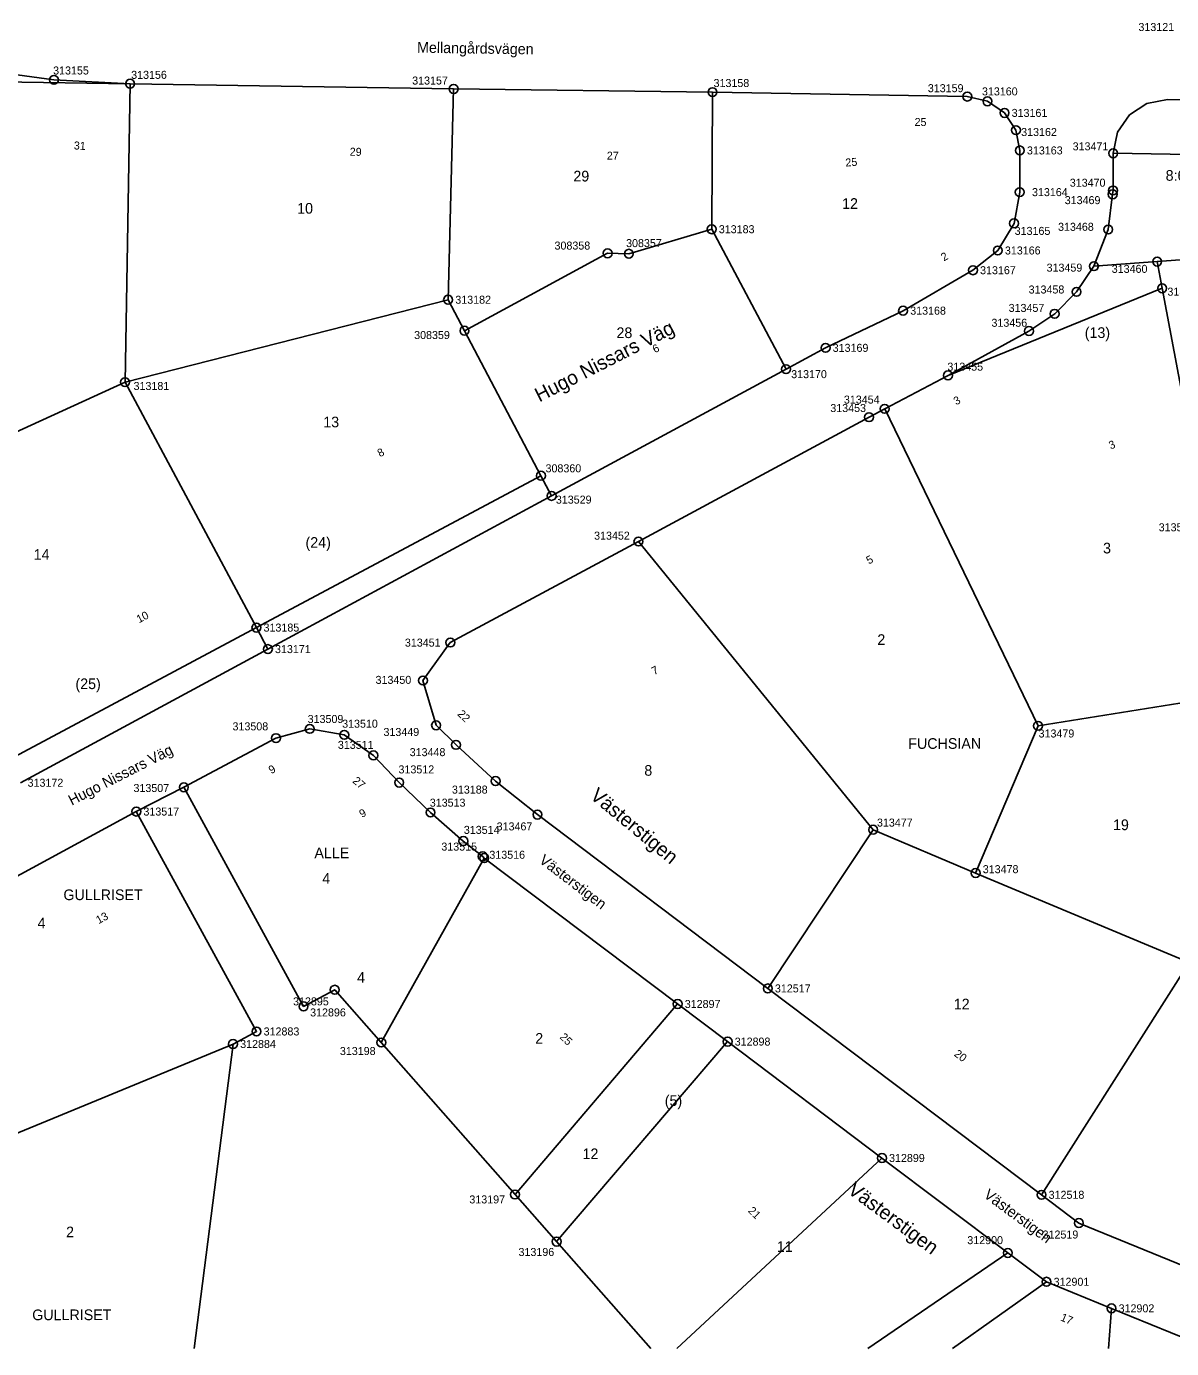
# Model space of a CAD drawing. Extents: x 141995 to 152570, y 6580184 to 6586000.
# Drawn here: x 142619.1 to 142748, y 6585000 to 6585148.7 of the extents above; entities that cross this region are included whole.
import ezdxf

# ---------------------------------------------------------------- set-up
doc = ezdxf.new("R2010")
doc.units = 0
for name, color, linetype in [('Level 10', 7, 'Continuous'), ('Level 13', 7, 'Continuous'), ('Level 40', 7, 'Continuous'), ('Level 42', 7, 'Continuous'), ('Level 43', 7, 'Continuous'), ('Level 5', 7, 'Continuous'), ('Level 50', 7, 'Continuous'), ('Level 51', 7, 'Continuous'), ('Level 52', 7, 'Continuous'), ('Level 53', 7, 'Continuous'), ('Level 54', 7, 'Continuous'), ('Level 55', 7, 'Continuous'), ('Level 58', 7, 'Continuous'), ('Level 59', 7, 'Continuous'), ('Level 6', 7, 'Continuous'), ('Level 7', 7, 'Continuous'), ('Level 9', 7, 'Continuous')]:
    doc.layers.add(name, color=color, linetype=linetype)

msp = doc.modelspace()

# ---------------------------------------------------------------- linework, layer by layer
at = {"layer": 'Level 10'}
for centre in [(142622.24, 6585142.68), (142630.81, 6585142.24), (142667.2, 6585141.66), (142696.32, 6585141.3), (142724.98, 6585140.8), (142727.25, 6585140.27), (142729.17, 6585138.96), (142730.45, 6585137.02), (142730.89, 6585134.74), (142741.39, 6585134.42), (142741.38, 6585130.24), (142730.88, 6585130.05), (142741.33, 6585129.81), (142696.23, 6585125.88), (142730.24, 6585126.54), (142740.83, 6585125.85), (142684.52, 6585123.17), (142686.91, 6585123.12), (142728.41, 6585123.49), (142739.22, 6585121.72), (142746.34, 6585122.24), (142725.62, 6585121.27), (142737.27, 6585118.84), (142746.9, 6585119.24), (142666.58, 6585117.95), (142717.76, 6585116.72), (142734.81, 6585116.37), (142668.42, 6585114.47), (142731.92, 6585114.43), (142709.04, 6585112.54), (142704.59, 6585110.14), (142722.81, 6585109.44), (142630.24, 6585108.68), (142715.69, 6585105.68), (142713.93, 6585104.74), (142677.02, 6585098.16), (142678.22, 6585095.89), (142687.99, 6585090.76), (142645.02, 6585081.08), (142646.31, 6585078.66), (142666.83, 6585079.4), (142663.75, 6585075.13), (142651.02, 6585069.69), (142665.23, 6585070.09), (142732.94, 6585070.03), (142647.22, 6585068.65), (142654.9, 6585069.02), (142667.47, 6585067.89), (142658.18, 6585066.71), (142661.08, 6585063.65), (142671.92, 6585063.82), (142636.86, 6585063.12), (142631.51, 6585060.39), (142664.6, 6585060.29), (142676.63, 6585060.05), (142714.39, 6585058.35), (142668.29, 6585057.08), (142670.47, 6585055.35), (142670.64, 6585055.16), (142725.92, 6585053.48), (142653.83, 6585040.35), (142702.54, 6585040.5), (142650.32, 6585038.48), (142692.4, 6585038.75), (142645.03, 6585035.66), (142642.39, 6585034.25), (142659.06, 6585034.42), (142698.02, 6585034.52), (142715.38, 6585021.43), (142674.11, 6585017.32), (142733.33, 6585017.29), (142737.53, 6585014.12), (142678.79, 6585012.03), (142729.54, 6585010.75), (142733.89, 6585007.51), (142741.2, 6585004.52)]:
    msp.add_circle(centre, 0.5, dxfattribs=at)
at = {"layer": 'Level 13'}
for points in [[(142743.21, 6585138.74), (142745.17, 6585140.02)], [(142745.17, 6585140.02), (142747.5, 6585140.46)], [(142747.5, 6585140.46), (142749.11, 6585140.44)], [(142741.87, 6585136.78), (142743.21, 6585138.74)], [(142741.39, 6585134.42), (142741.87, 6585136.78)], [(142631.51, 6585060.39), (142636.86, 6585063.12)]]:
    msp.add_lwpolyline(points, dxfattribs=at)
at = {"layer": 'Level 5'}
for points in [[(142603.99, 6585142.65), (142630.81, 6585142.24)], [(142630.81, 6585142.24), (142667.2, 6585141.66)], [(142667.2, 6585141.66), (142696.32, 6585141.3)], [(142696.32, 6585141.3), (142724.98, 6585140.8)], [(142724.98, 6585140.8), (142727.25, 6585140.27)], [(142727.25, 6585140.27), (142729.17, 6585138.96)], [(142729.17, 6585138.96), (142730.45, 6585137.02)], [(142730.45, 6585137.02), (142730.89, 6585134.74)], [(142730.89, 6585134.74), (142730.88, 6585130.05)], [(142730.88, 6585130.05), (142730.24, 6585126.54)], [(142730.24, 6585126.54), (142728.41, 6585123.49)], [(142728.41, 6585123.49), (142725.62, 6585121.27)], [(142756.21, 6585122.96), (142746.34, 6585122.24)], [(142746.9, 6585119.24), (142746.34, 6585122.24)], [(142725.62, 6585121.27), (142717.76, 6585116.72)], [(142722.81, 6585109.44), (142746.9, 6585119.24)], [(142717.76, 6585116.72), (142709.04, 6585112.54)], [(142709.04, 6585112.54), (142704.59, 6585110.14)], [(142704.59, 6585110.14), (142678.22, 6585095.89)], [(142715.69, 6585105.68), (142722.81, 6585109.44)], [(142713.93, 6585104.74), (142715.69, 6585105.68)], [(142687.99, 6585090.76), (142713.93, 6585104.74)], [(142677.02, 6585098.16), (142645.02, 6585081.08)], [(142678.22, 6585095.89), (142677.02, 6585098.16)], [(142666.83, 6585079.4), (142687.99, 6585090.76)], [(142645.02, 6585081.08), (142616.69, 6585065.95)], [(142663.75, 6585075.13), (142666.83, 6585079.4)], [(142665.23, 6585070.09), (142663.75, 6585075.13)], [(142667.47, 6585067.89), (142665.23, 6585070.09)], [(142636.86, 6585063.12), (142647.22, 6585068.65)], [(142647.22, 6585068.65), (142651.02, 6585069.69)], [(142651.02, 6585069.69), (142654.9, 6585069.02)], [(142654.9, 6585069.02), (142658.18, 6585066.71)], [(142671.92, 6585063.82), (142667.47, 6585067.89)], [(142658.18, 6585066.71), (142661.08, 6585063.65)], [(142636.86, 6585063.12), (142650.32, 6585038.48)], [(142661.08, 6585063.65), (142664.6, 6585060.29)], [(142676.63, 6585060.05), (142671.92, 6585063.82)], [(142631.51, 6585060.39), (142596.88, 6585041.62)], [(142631.51, 6585060.39), (142645.03, 6585035.66)], [(142664.6, 6585060.29), (142668.29, 6585057.08)], [(142676.63, 6585060.05), (142702.54, 6585040.5)], [(142668.29, 6585057.08), (142670.47, 6585055.35)], [(142670.47, 6585055.35), (142670.64, 6585055.16)], [(142670.64, 6585055.16), (142692.4, 6585038.75)], [(142653.83, 6585040.35), (142650.32, 6585038.48)], [(142659.06, 6585034.42), (142653.83, 6585040.35)], [(142733.33, 6585017.29), (142702.54, 6585040.5)], [(142692.4, 6585038.75), (142698.02, 6585034.52)], [(142645.03, 6585035.66), (142642.39, 6585034.25)], [(142642.39, 6585034.25), (142638.01, 6585000)], [(142674.11, 6585017.32), (142659.06, 6585034.42)], [(142698.02, 6585034.52), (142715.38, 6585021.43)], [(142715.38, 6585021.43), (142729.54, 6585010.75)], [(142678.79, 6585012.03), (142674.11, 6585017.32)], [(142737.53, 6585014.12), (142733.33, 6585017.29)], [(142762.42, 6585003.95), (142737.53, 6585014.12)], [(142689.39, 6585000), (142678.79, 6585012.03)], [(142729.54, 6585010.75), (142713.78, 6585000)], [(142723.3, 6585000), (142733.89, 6585007.51)], [(142733.89, 6585007.51), (142741.2, 6585004.52)], [(142741.2, 6585004.52), (142752.26, 6585000)]]:
    msp.add_lwpolyline(points, dxfattribs=at)
at = {"layer": 'Level 6'}
for points in [[(142618.48, 6585063.63), (142646.31, 6585078.66), (142678.22, 6585095.89), (142704.59, 6585110.14), (142709.04, 6585112.54), (142717.76, 6585116.72), (142725.62, 6585121.27), (142728.41, 6585123.49), (142730.24, 6585126.54), (142730.88, 6585130.05), (142730.89, 6585134.74), (142730.45, 6585137.02), (142729.17, 6585138.96), (142727.25, 6585140.27), (142724.98, 6585140.8), (142696.32, 6585141.3), (142667.2, 6585141.66), (142630.81, 6585142.24), (142622.24, 6585142.68), (142614.19, 6585143.75)], [(142756.39, 6585134.18), (142741.39, 6585134.42), (142741.38, 6585130.24), (142741.33, 6585129.81), (142740.83, 6585125.85), (142739.22, 6585121.72), (142737.27, 6585118.84), (142734.81, 6585116.37), (142731.92, 6585114.43), (142722.81, 6585109.44), (142715.69, 6585105.68), (142713.93, 6585104.74), (142687.99, 6585090.76), (142666.83, 6585079.4), (142663.75, 6585075.13), (142665.23, 6585070.09), (142667.47, 6585067.89), (142671.92, 6585063.82), (142676.63, 6585060.05), (142702.54, 6585040.5), (142733.33, 6585017.29), (142737.53, 6585014.12), (142762.42, 6585003.95)], [(142752.26, 6585000), (142741.2, 6585004.52), (142733.89, 6585007.51), (142729.54, 6585010.75), (142715.38, 6585021.43), (142698.02, 6585034.52), (142692.4, 6585038.75), (142670.64, 6585055.16), (142670.47, 6585055.35), (142668.29, 6585057.08), (142664.6, 6585060.29), (142661.08, 6585063.65), (142658.18, 6585066.71), (142654.9, 6585069.02), (142651.02, 6585069.69), (142647.22, 6585068.65), (142636.86, 6585063.12), (142650.32, 6585038.48), (142653.83, 6585040.35), (142659.06, 6585034.42), (142674.11, 6585017.32), (142678.79, 6585012.03), (142689.39, 6585000)], [(142638.01, 6585000), (142642.39, 6585034.25), (142645.03, 6585035.66), (142631.51, 6585060.39), (142596.88, 6585041.62), (142593.75, 6585038.8), (142592.25, 6585034.86), (142592.7, 6585030.68), (142597.96, 6585015.93), (142603.65, 6585000)]]:
    msp.add_lwpolyline(points, dxfattribs=at)
at = {"layer": 'Level 7'}
for points in [[(142630.81, 6585142.24), (142630.24, 6585108.68)], [(142666.58, 6585117.95), (142667.2, 6585141.66)], [(142696.23, 6585125.88), (142696.32, 6585141.3)], [(142741.38, 6585130.24), (142741.39, 6585134.42)], [(142741.39, 6585134.42), (142756.39, 6585134.18)], [(142740.83, 6585125.85), (142741.33, 6585129.81)], [(142741.33, 6585129.81), (142741.38, 6585130.24)], [(142686.91, 6585123.12), (142696.23, 6585125.88)], [(142696.23, 6585125.88), (142704.59, 6585110.14)], [(142739.22, 6585121.72), (142740.83, 6585125.85)], [(142668.42, 6585114.47), (142684.52, 6585123.17)], [(142684.52, 6585123.17), (142686.91, 6585123.12)], [(142746.34, 6585122.24), (142739.22, 6585121.72)], [(142751.91, 6585092.59), (142746.9, 6585119.24)], [(142630.24, 6585108.68), (142666.58, 6585117.95)], [(142668.42, 6585114.47), (142666.58, 6585117.95)], [(142677.02, 6585098.16), (142668.42, 6585114.47)], [(142630.24, 6585108.68), (142603.35, 6585096.37)], [(142645.02, 6585081.08), (142630.24, 6585108.68)], [(142732.94, 6585070.03), (142715.69, 6585105.68)], [(142687.99, 6585090.76), (142714.39, 6585058.35)], [(142732.94, 6585070.03), (142755.46, 6585073.62)], [(142725.92, 6585053.48), (142732.94, 6585070.03)], [(142714.39, 6585058.35), (142702.54, 6585040.5)], [(142714.39, 6585058.35), (142725.92, 6585053.48)], [(142670.64, 6585055.16), (142659.06, 6585034.42)], [(142725.92, 6585053.48), (142749.95, 6585043.43)], [(142749.95, 6585043.43), (142733.33, 6585017.29)], [(142674.11, 6585017.32), (142692.4, 6585038.75)], [(142642.39, 6585034.25), (142597.96, 6585015.93)], [(142678.79, 6585012.03), (142698.02, 6585034.52)], [(142740.88, 6585000), (142741.2, 6585004.52)]]:
    msp.add_lwpolyline(points, dxfattribs=at)
at = {"layer": 'Level 9'}
for points in [[(142646.31, 6585078.66), (142645.02, 6585081.08)], [(142715.38, 6585021.43), (142692.32, 6585000)]]:
    msp.add_lwpolyline(points, dxfattribs=at)

# ---------------------------------------------------------------- texts
at = {"layer": 'Level 40'}
msp.add_text('Västerstigen', height=1.2, rotation=323.5325, dxfattribs=at).set_placement((142726.74, 6585017.08))
at = {"layer": 'Level 42'}
for s, rotation, p in [('Mellangårdsvägen', 359.1123, (142663.08, 6585145.74)), ('Hugo Nissars Väg', 27.1433, (142624.25, 6585061.04)), ('Västerstigen', 322.7785, (142676.72, 6585054.72))]:
    msp.add_text(s, height=1.2, rotation=rotation, dxfattribs=at).set_placement(p)
at = {"layer": 'Level 43'}
for s, rotation, p in [('Hugo Nissars Väg', 27.1433, (142676.85, 6585106.4)), ('Västerstigen', 320.4244, (142682.45, 6585061.96)), ('Västerstigen', 323.5325, (142711.42, 6585017.56))]:
    msp.add_text(s, height=1.6, rotation=rotation, dxfattribs=at).set_placement(p)
at = {"layer": 'Level 50'}
for s, p in [('FUCHSIAN', (142718.34, 6585067.44)), ('GULLRISET', (142619.8, 6585003.19))]:
    msp.add_text(s, height=1.2, rotation=0.0514, dxfattribs=at).set_placement(p)
at = {"layer": 'Level 51'}
for s, p in [('29', (142680.67, 6585131.25)), ('8:6', (142747.29, 6585131.33)), ('12', (142710.9, 6585128.17)), ('10', (142649.6, 6585127.63)), ('28', (142685.52, 6585113.64)), ('13', (142652.54, 6585103.6)), ('3', (142740.25, 6585089.42)), ('14', (142619.96, 6585088.7)), ('2', (142714.86, 6585079.13)), ('8', (142688.65, 6585064.42)), ('19', (142741.37, 6585058.3)), ('4', (142652.43, 6585052.27)), ('12', (142723.46, 6585038.14)), ('2', (142676.38, 6585034.28)), ('12', (142681.7, 6585021.3)), ('2', (142623.61, 6585012.51)), ('11', (142703.56, 6585010.87))]:
    msp.add_text(s, height=1.2, rotation=0.0514, dxfattribs=at).set_placement(p)
at = {"layer": 'Level 52'}
for s, p in [('(13)', (142738.19, 6585113.65)), ('(24)', (142650.54, 6585090.05)), ('(25)', (142624.66, 6585074.16)), ('(5)', (142690.95, 6585027.28))]:
    msp.add_text(s, height=1.2, rotation=0.0514, dxfattribs=at).set_placement(p)
at = {"layer": 'Level 53'}
for s, p in [('313121', (142744.23, 6585148.17)), ('313155', (142622.15, 6585143.28)), ('313156', (142630.93, 6585142.79)), ('313157', (142662.54, 6585142.15)), ('313158', (142696.44, 6585141.87)), ('313159', (142720.54, 6585141.29)), ('313160', (142726.63, 6585140.93)), ('313161', (142729.97, 6585138.51)), ('313162', (142731.04, 6585136.36)), ('313163', (142731.69, 6585134.29)), ('313471', (142736.83, 6585134.75)), ('313470', (142736.51, 6585130.66)), ('313164', (142732.26, 6585129.6)), ('313469', (142735.94, 6585128.7)), ('313183', (142697.03, 6585125.43)), ('313468', (142735.19, 6585125.7)), ('308357', (142686.6, 6585123.87)), ('313165', (142730.31, 6585125.24)), ('308358', (142678.55, 6585123.59)), ('313166', (142729.21, 6585123.04)), ('313459', (142733.9, 6585121.11)), ('313460', (142741.23, 6585120.97)), ('313167', (142726.42, 6585120.82)), ('313458', (142731.88, 6585118.65)), ('313474', (142747.49, 6585118.41)), ('313182', (142667.39, 6585117.5)), ('313457', (142729.63, 6585116.58)), ('313168', (142718.56, 6585116.27)), ('308359', (142662.76, 6585113.53)), ('313456', (142727.7, 6585114.91)), ('313169', (142709.84, 6585112.09)), ('313170', (142705.17, 6585109.13)), ('313455', (142722.74, 6585109.97)), ('313181', (142631.2, 6585107.8)), ('313454', (142711.1, 6585106.27)), ('313453', (142709.57, 6585105.32)), ('308360', (142677.54, 6585098.54)), ('313529', (142678.7, 6585095.02)), ('313534', (142746.51, 6585091.91)), ('313452', (142683, 6585090.97)), ('313185', (142645.82, 6585080.63)), ('313171', (142647.11, 6585078.21)), ('313451', (142661.72, 6585078.94)), ('313450', (142658.42, 6585074.75)), ('313509', (142650.78, 6585070.35)), ('313508', (142642.33, 6585069.52)), ('313510', (142654.66, 6585069.82)), ('313449', (142659.31, 6585068.89)), ('313511', (142654.18, 6585067.44)), ('313479', (142733, 6585068.72)), ('313448', (142662.26, 6585066.62)), ('313512', (142661, 6585064.68)), ('313172', (142619.28, 6585063.18)), ('313507', (142631.19, 6585062.59)), ('313188', (142667.01, 6585062.41)), ('313517', (142632.31, 6585059.94)), ('313513', (142664.52, 6585060.94)), ('313477', (142714.82, 6585058.7)), ('313514', (142668.35, 6585057.88)), ('313467', (142672.04, 6585058.27)), ('313515', (142665.82, 6585056)), ('313516', (142671.22, 6585055.08)), ('313478', (142726.72, 6585053.46)), ('312517', (142703.34, 6585040.05)), ('312895', (142649.14, 6585038.59)), ('312897', (142693.2, 6585038.3)), ('312896', (142651.06, 6585037.35)), ('312883', (142645.83, 6585035.21)), ('312884', (142643.19, 6585033.8)), ('312898', (142698.82, 6585034.07)), ('313198', (142654.41, 6585033.01)), ('312899', (142716.18, 6585020.98)), ('312518', (142734.13, 6585016.84)), ('313197', (142668.97, 6585016.32)), ('312519', (142733.45, 6585012.37)), ('312900', (142724.98, 6585011.74)), ('313196', (142674.5, 6585010.41)), ('312901', (142734.69, 6585007.06)), ('312902', (142742, 6585004.07))]:
    msp.add_text(s, height=0.9, rotation=0.0514, dxfattribs=at).set_placement(p)
at = {"layer": 'Level 54'}
for s, rotation, p in [('31', 357.0453, (142624.46, 6585134.86)), ('29', 359.0913, (142655.51, 6585134.15)), ('27', 359.2843, (142684.43, 6585133.71)), ('25', 4.4404, (142711.3, 6585132.92)), ('6', 28.0143, (142689.86, 6585111.92)), ('8', 28.0853, (142658.92, 6585100.22)), ('3', 22.1394, (142741.11, 6585101.1)), ('5', 28.3223, (142713.91, 6585088.16)), ('10', 28.1003, (142631.82, 6585081.56)), ('7', 28.2273, (142689.76, 6585075.72)), ('9', 28.1013, (142656.88, 6585059.66)), ('13', 28.4573, (142627.27, 6585047.72)), ('25', 315.6153, (142679.07, 6585034.95)), ('20', 322.9875, (142723.42, 6585032.98)), ('21', 315.4313, (142700.25, 6585015.42))]:
    msp.add_text(s, height=0.9, rotation=rotation, dxfattribs=at).set_placement(p)
at = {"layer": 'Level 55'}
for s, rotation, p in [('25', 359.0003, (142719.04, 6585137.5)), ('2', 30.0413, (142722.34, 6585122.25)), ('3', 27.7933, (142723.72, 6585106.07)), ('22', 315.5663, (142667.57, 6585071.29)), ('9', 28.4753, (142646.69, 6585064.59)), ('27', 318.9814, (142655.76, 6585063.73)), ('17', 337.4989, (142735.39, 6585003.18))]:
    msp.add_text(s, height=0.9, rotation=rotation, dxfattribs=at).set_placement(p)
at = {"layer": 'Level 58'}
for s, p in [('ALLE', (142651.54, 6585055.14)), ('GULLRISET', (142623.31, 6585050.43))]:
    msp.add_text(s, height=1.2, rotation=0.0514, dxfattribs=at).set_placement(p)
at = {"layer": 'Level 59'}
for rotation, p in [(0.0514, (142620.4, 6585047.25)), (0.1764, (142656.34, 6585041.13))]:
    msp.add_text('4', height=1.2, rotation=rotation, dxfattribs=at).set_placement(p)

doc.saveas('drawing.dxf')
